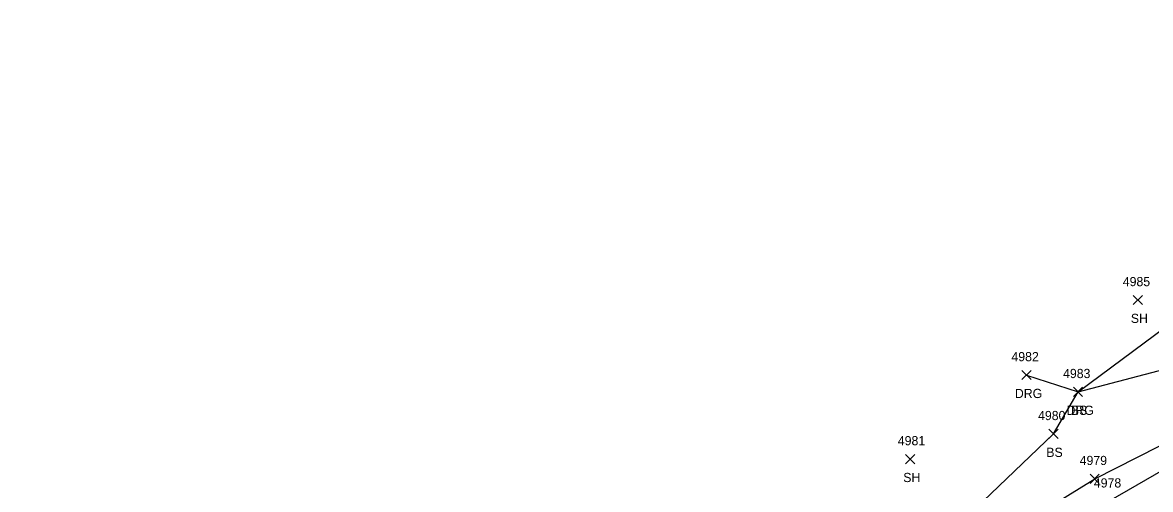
# Model space of a CAD drawing. Extents: x 1505656 to 1508446, y 700805 to 703031.
# Drawn here: x 1505981 to 1506226.3, y 701686.5 to 701788 of the extents above; entities that cross this region are included whole.
import ezdxf

# ---------------------------------------------------------------- set-up
doc = ezdxf.new("R2010")
doc.units = 0
for name, color, linetype in [('L_A', 7, 'Continuous'), ('L_I', 7, 'Continuous'), ('L_TIC', 7, 'Continuous'), ('LELB', 7, 'Continuous'), ('P_I', 7, 'Continuous'), ('PET', 7, 'Continuous'), ('R_A', 7, 'Continuous'), ('R_I', 7, 'Continuous'), ('R_TIC', 7, 'Continuous'), ('RDG', 7, 'Continuous')]:
    doc.layers.add(name, color=color, linetype=linetype)

msp = doc.modelspace()

# ---------------------------------------------------------------- linework, layer by layer
at = {"layer": 'L_TIC'}
for points in [[(1506222.56, 701726.68), (1506224.56, 701728.68)], [(1506224.56, 701726.68), (1506222.56, 701728.68)], [(1506209.57, 701706.7), (1506211.57, 701708.7)], [(1506211.57, 701706.7), (1506209.57, 701708.7)], [(1506204.21, 701697.56), (1506206.21, 701699.56)], [(1506206.21, 701697.56), (1506204.21, 701699.56)], [(1506173.06, 701692.09), (1506175.06, 701694.09)], [(1506175.06, 701692.09), (1506173.06, 701694.09)], [(1506213.19, 701687.79), (1506215.19, 701689.79)], [(1506215.19, 701687.79), (1506213.19, 701689.79)]]:
    msp.add_lwpolyline(points, dxfattribs=at)
at = {"layer": 'LELB'}
for points in [[(1506184.83, 701679.05), (1506205.21, 701698.56), (1506210.57, 701707.7), (1506229.76, 701721.94), (1506248.02, 701732.41), (1506268.71, 701731.64), (1506300.85, 701750.68), (1506320.52, 701769.45)], [(1506172.04, 701663.28), (1506192.25, 701675.22), (1506214.19, 701688.79), (1506251.34, 701707.65), (1506265.49, 701717.53), (1506302.72, 701742.23), (1506333.65, 701761.37)]]:
    msp.add_lwpolyline(points, dxfattribs=at)
at = {"layer": 'PET'}
msp.add_lwpolyline([(1505981.01, 701553.68), (1506020.04, 701573.54), (1506047.43, 701586.84), (1506064.36, 701596.59), (1506091.54, 701613.44), (1506142.35, 701641.39), (1506170.77, 701656.92), (1506194.97, 701672.06), (1506198.42, 701673.57), (1506217.27, 701683.91), (1506272.21, 701715.61), (1506302.2, 701733.14), (1506348.09, 701756.84), (1506381.24, 701771.36), (1506401.82, 701779.86), (1506418.98, 701787.96), (1506419.65, 701788)], dxfattribs=at)
at = {"layer": 'R_TIC'}
for points in [[(1506198.34, 701710.36), (1506200.34, 701712.36)], [(1506200.34, 701710.36), (1506198.34, 701712.36)], [(1506209.57, 701706.7), (1506211.57, 701708.7)], [(1506211.57, 701706.7), (1506209.57, 701708.7)]]:
    msp.add_lwpolyline(points, dxfattribs=at)
at = {"layer": 'RDG'}
msp.add_lwpolyline([(1506199.34, 701711.36), (1506210.57, 701707.7), (1506233.76, 701713.81), (1506247.15, 701716.77), (1506253.6, 701717.68), (1506265.49, 701717.53), (1506272.21, 701715.61)], dxfattribs=at)

# ---------------------------------------------------------------- texts
at = {"layer": 'L_A'}
for s, p in [('SH', (1506222.05, 701722.68)), ('BS', (1506209.01, 701702.7)), ('BS', (1506203.66, 701693.56)), ('SH', (1506172.55, 701688.09))]:
    msp.add_text(s, height=2, dxfattribs=at).set_placement(p)
at = {"layer": 'L_I'}
for s, p in [('4985', (1506220.3, 701730.68)), ('4983', (1506207.31, 701710.7)), ('4980', (1506201.87, 701701.56)), ('4981', (1506171.37, 701696.09)), ('4979', (1506210.92, 701691.79))]:
    msp.add_text(s, height=2, dxfattribs=at).set_placement(p)
at = {"layer": 'P_I'}
msp.add_text('4978', height=2, dxfattribs=at).set_placement((1506214.01, 701686.91))
at = {"layer": 'R_A'}
for p in [(1506196.83, 701706.36), (1506208.06, 701702.7)]:
    msp.add_text('DRG', height=2, dxfattribs=at).set_placement(p)
at = {"layer": 'R_I'}
for s, p in [('4982', (1506196.08, 701714.36)), ('4983', (1506207.31, 701710.7))]:
    msp.add_text(s, height=2, dxfattribs=at).set_placement(p)

doc.saveas('drawing.dxf')
